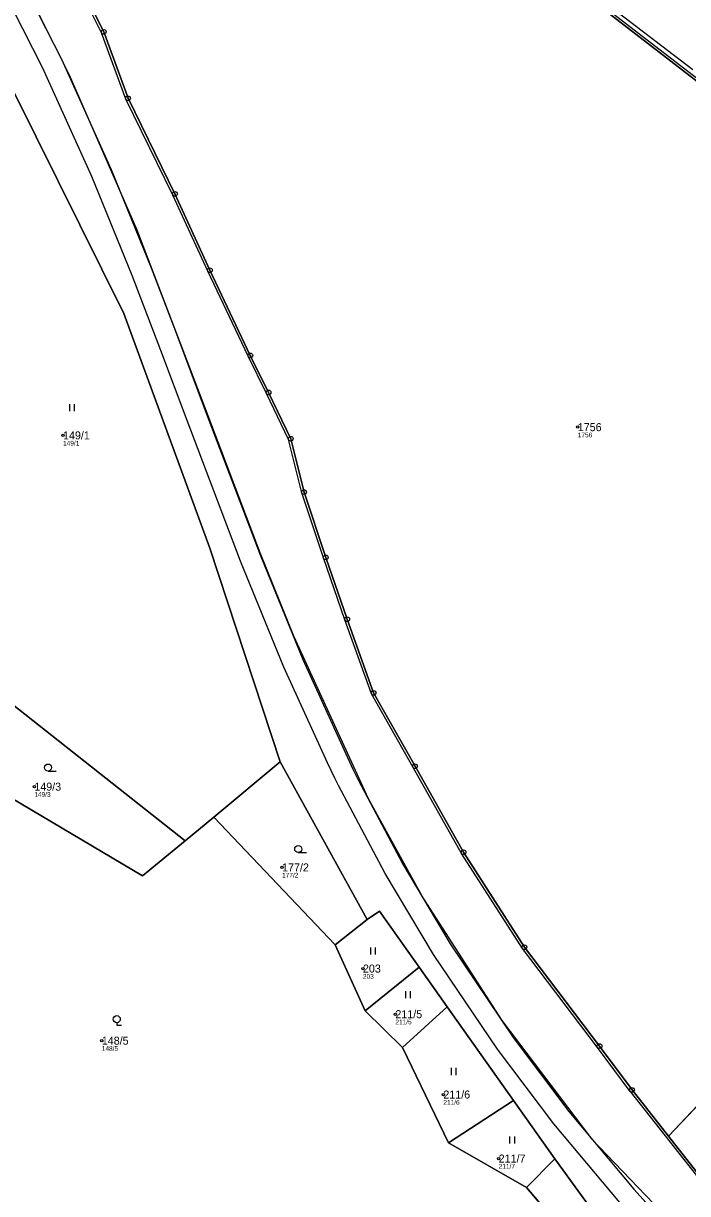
# Model space of a CAD drawing. Extents: x -770088 to -765625, y -1057899 to -1053934.
# Drawn here: x -767987 to -767846, y -1054686.7 to -1054438.1 of the extents above; entities that cross this region are included whole.
import ezdxf

# ---------------------------------------------------------------- set-up
doc = ezdxf.new("R2010")
doc.units = 0
for name, color, linetype in [('Definiční body', 7, 'Continuous'), ('Hranice parcel', 7, 'Continuous'), ('Parcelní čísla', 7, 'Continuous'), ('Polygon parcely', 7, 'Continuous'), ('Poz předměty', 7, 'Continuous'), ('Vnitřní kresba', 7, 'Continuous'), ('Značky bodu BP', 7, 'Continuous'), ('Značky kultur', 7, 'Continuous')]:
    doc.layers.add(name, color=color, linetype=linetype)

msp = doc.modelspace()

# ---------------------------------------------------------------- linework, layer by layer
at = {"layer": 'Definiční body'}
for centre in [(-767978.63, -1054525.65), (-767869.3, -1054523.9), (-767984.72, -1054600.26), (-767932.1, -1054617.41), (-767914.93, -1054638.9), (-767908.04, -1054648.59), (-767970.39, -1054654.21), (-767897.85, -1054665.66), (-767886.1, -1054679.25)]:
    msp.add_circle(centre, 0.25, dxfattribs=at)
at = {"layer": 'Hranice parcel'}
for p, q in [((-767725.69, -1054542.95), (-767850.04, -1054674.53)), ((-768004.98, -1054570.49), (-767952.69, -1054611.77)), ((-767946.58, -1054606.74), (-767932.49, -1054594.98)), ((-767914.06, -1054628.49), (-767932.49, -1054594.98)), ((-767946.58, -1054606.74), (-767952.69, -1054611.77)), ((-767920.82, -1054633.84), (-767946.58, -1054606.74)), ((-767920.82, -1054633.84), (-767914.06, -1054628.49)), ((-767914.43, -1054647.86), (-767920.82, -1054633.84)), ((-767914.43, -1054647.86), (-767903.01, -1054638.57)), ((-767903.01, -1054638.57), (-767897.05, -1054647)), ((-767906.56, -1054655.64), (-767897.05, -1054647)), ((-767897.05, -1054647), (-767882.98, -1054666.9)), ((-767906.56, -1054655.64), (-767914.43, -1054647.86)), ((-767896.73, -1054675.91), (-767906.56, -1054655.64)), ((-767896.73, -1054675.91), (-767882.98, -1054666.9)), ((-767882.98, -1054666.9), (-767874.18, -1054679.35)), ((-767880.22, -1054685.38), (-767896.73, -1054675.91)), ((-767874.18, -1054679.35), (-767880.22, -1054685.38)), ((-767862.58, -1054706.01), (-767880.22, -1054685.38))]:
    msp.add_line(p, q, dxfattribs=at)
for points in [[(-767725.69, -1054542.95), (-767737.76, -1054533.15), (-767747.41, -1054525.19), (-767760.11, -1054515.31), (-767769.65, -1054507.89), (-767777.28, -1054501.96), (-767785.37, -1054495.67), (-767796.29, -1054487.18), (-767798.28, -1054485.63), (-767831.01, -1054460.52), (-767837.14, -1054455.72), (-767871.86, -1054428.92), (-767916.73, -1054394.87), (-767928.53, -1054386.39), (-767931.94, -1054389.17), (-767935.59, -1054385.76)], [(-767977.82, -1054424.32), (-767976.03, -1054427.87), (-767969.98, -1054439.94), (-767964.83, -1054454.05), (-767954.85, -1054474.37), (-767947.42, -1054490.56), (-767938.85, -1054508.65), (-767934.98, -1054516.51), (-767930.26, -1054526.36), (-767927.45, -1054537.68), (-767922.83, -1054551.58), (-767918.26, -1054564.69), (-767912.67, -1054580.36), (-767903.87, -1054595.94), (-767893.57, -1054614.19), (-767880.63, -1054634.36), (-767864.69, -1054655.38), (-767857.78, -1054664.69), (-767850.04, -1054674.53)], [(-767932.49, -1054594.98), (-767947.43, -1054549.64), (-767965.69, -1054499.79), (-767993.75, -1054443.41)], [(-767952.69, -1054611.77), (-767961.76, -1054619.22), (-768004.62, -1054593.77), (-768004.01, -1054578.13), (-768004.98, -1054570.49)], [(-767914.06, -1054628.49), (-767911.41, -1054626.68), (-767903.01, -1054638.57)], [(-767850.04, -1054674.53), (-767832.4, -1054696.96), (-767824.15, -1054704.62), (-767781.76, -1054743.21)], [(-767847.09, -1054711.31), (-767864.97, -1054691.97), (-767874.18, -1054679.35)]]:
    msp.add_lwpolyline(points, dxfattribs=at)
at = {"layer": 'Polygon parcely'}
for points in [[(-767976.03, -1054427.87), (-767969.98, -1054439.94), (-767964.83, -1054454.05), (-767954.85, -1054474.37), (-767947.42, -1054490.56), (-767938.85, -1054508.65), (-767934.98, -1054516.51), (-767930.26, -1054526.36), (-767927.45, -1054537.68), (-767922.83, -1054551.58), (-767918.26, -1054564.69), (-767912.67, -1054580.36), (-767903.87, -1054595.94), (-767893.57, -1054614.19), (-767880.63, -1054634.36), (-767864.69, -1054655.38), (-767857.78, -1054664.69), (-767850.04, -1054674.53), (-767725.69, -1054542.95)], [(-767832.4, -1054696.96), (-767850.04, -1054674.53), (-767857.78, -1054664.69), (-767864.69, -1054655.38), (-767880.63, -1054634.36), (-767893.57, -1054614.19), (-767903.87, -1054595.94), (-767912.67, -1054580.36), (-767918.26, -1054564.69), (-767922.83, -1054551.58), (-767927.45, -1054537.68), (-767930.26, -1054526.36), (-767934.98, -1054516.51), (-767938.85, -1054508.65), (-767947.42, -1054490.56), (-767954.85, -1054474.37), (-767964.83, -1054454.05), (-767969.98, -1054439.94), (-767976.03, -1054427.87)], [(-767837.14, -1054455.72), (-767871.86, -1054428.92)], [(-767871.86, -1054428.92), (-767837.14, -1054455.72), (-767831.01, -1054460.52), (-767798.28, -1054485.63), (-767796.29, -1054487.18), (-767785.37, -1054495.67), (-767777.28, -1054501.96), (-767769.65, -1054507.89), (-767760.11, -1054515.31), (-767747.41, -1054525.19), (-767737.76, -1054533.15), (-767725.69, -1054542.95), (-767705.3, -1054561)], [(-768000.9, -1054433), (-767999.51, -1054438.37), (-767999.13, -1054438.86), (-767996.92, -1054441.64), (-767993.75, -1054443.41), (-767965.69, -1054499.79), (-767947.43, -1054549.64), (-767932.49, -1054594.98), (-767914.06, -1054628.49), (-767911.41, -1054626.68), (-767903.01, -1054638.57), (-767897.05, -1054647), (-767882.98, -1054666.9), (-767874.18, -1054679.35), (-767864.97, -1054691.97), (-767847.09, -1054711.31), (-767838.93, -1054720.15), (-767832.46, -1054727.15), (-767814.04, -1054742.81), (-767801.61, -1054749.28), (-767725.45, -1054824.62), (-767692.81, -1054850)], [(-767862.58, -1054706.01), (-767880.22, -1054685.38), (-767896.73, -1054675.91), (-767906.56, -1054655.64), (-767914.43, -1054647.86), (-767920.82, -1054633.84), (-767946.58, -1054606.74), (-767952.69, -1054611.77), (-767961.76, -1054619.22), (-768004.62, -1054593.77)]]:
    msp.add_lwpolyline(points, dxfattribs=at)
for points in [[(-767993.75, -1054443.41), (-768008.62, -1054459.57), (-768011.97, -1054482.37), (-768006.08, -1054516.43), (-768008.26, -1054536.06), (-768004.98, -1054570.49), (-767952.69, -1054611.77), (-767946.58, -1054606.74), (-767932.49, -1054594.98), (-767947.43, -1054549.64), (-767965.69, -1054499.79)], [(-767781.76, -1054743.21), (-767661.88, -1054607.28), (-767668.11, -1054601), (-767669.79, -1054593.04), (-767692.41, -1054572.47), (-767705.3, -1054561), (-767725.69, -1054542.95), (-767850.04, -1054674.53), (-767832.4, -1054696.96), (-767824.15, -1054704.62)], [(-767952.69, -1054611.77), (-768004.98, -1054570.49), (-768004.01, -1054578.13), (-768004.62, -1054593.77), (-767961.76, -1054619.22)], [(-767914.06, -1054628.49), (-767932.49, -1054594.98), (-767946.58, -1054606.74), (-767920.82, -1054633.84)], [(-767903.01, -1054638.57), (-767911.41, -1054626.68), (-767914.06, -1054628.49), (-767920.82, -1054633.84), (-767914.43, -1054647.86)], [(-767897.05, -1054647), (-767903.01, -1054638.57), (-767914.43, -1054647.86), (-767906.56, -1054655.64)], [(-767882.98, -1054666.9), (-767897.05, -1054647), (-767906.56, -1054655.64), (-767896.73, -1054675.91)], [(-767896.73, -1054675.91), (-767880.22, -1054685.38), (-767874.18, -1054679.35), (-767882.98, -1054666.9)], [(-767864.97, -1054691.97), (-767874.18, -1054679.35), (-767880.22, -1054685.38), (-767862.58, -1054706.01), (-767852.8, -1054717.46), (-767847.09, -1054711.31)]]:
    msp.add_lwpolyline(points, close=True, dxfattribs=at)
at = {"layer": 'Poz předměty'}
for p, q in [((-767985.56, -1054432.78), (-767978.98, -1054445.76)), ((-767985.4, -1054432.84), (-767977.32, -1054449.09)), ((-767982.99, -1054447.49), (-767989.19, -1054435.27)), ((-767978.98, -1054445.76), (-767968.39, -1054469.14)), ((-767972.49, -1054470.65), (-767982.99, -1054447.49)), ((-767977.32, -1054449.09), (-767962.96, -1054481.97)), ((-767963.95, -1054491.66), (-767972.49, -1054470.65)), ((-767968.39, -1054469.14), (-767959.9, -1054490.06)), ((-767962.96, -1054481.97), (-767947.9, -1054521.41)), ((-767959.9, -1054490.06), (-767954.73, -1054503.51)), ((-767957.87, -1054507.63), (-767963.95, -1054491.66)), ((-767954.73, -1054503.51), (-767948.21, -1054520.91)), ((-767952.29, -1054522.51), (-767957.87, -1054507.63)), ((-767940.96, -1054552.35), (-767952.29, -1054522.51)), ((-767948.21, -1054520.91), (-767936.77, -1054551)), ((-767947.9, -1054521.41), (-767936.83, -1054550.5)), ((-767936.83, -1054550.5), (-767929.67, -1054568.25)), ((-767931.72, -1054574.91), (-767940.96, -1054552.35)), ((-767936.77, -1054551), (-767927.69, -1054573.25)), ((-767929.67, -1054568.25), (-767913.82, -1054602.79)), ((-767922.49, -1054595.23), (-767931.72, -1054574.91)), ((-767927.69, -1054573.25), (-767917.06, -1054596.55)), ((-767920.92, -1054598.45), (-767922.49, -1054595.23)), ((-767917.06, -1054596.55), (-767916.01, -1054598.69)), ((-767920.1, -1054600), (-767920.92, -1054598.45)), ((-767910.2, -1054618.74), (-767920.1, -1054600)), ((-767916.01, -1054598.69), (-767915.32, -1054600)), ((-767915.32, -1054600), (-767906.46, -1054616.73)), ((-767913.82, -1054602.79), (-767902.08, -1054624.08)), ((-767906.46, -1054616.73), (-767896.38, -1054633.67)), ((-767899.97, -1054635.88), (-767910.2, -1054618.74)), ((-767902.08, -1054624.08), (-767885.46, -1054649.94)), ((-767896.38, -1054633.67), (-767883.05, -1054653.55)), ((-767886.37, -1054656.03), (-767899.97, -1054635.88)), ((-767885.46, -1054649.94), (-767866.39, -1054675.09)), ((-767883.05, -1054653.55), (-767871.21, -1054669.29)), ((-767874.39, -1054671.86), (-767886.37, -1054656.03)), ((-767871.21, -1054669.29), (-767857.43, -1054685.79)), ((-767860.4, -1054688.56), (-767874.39, -1054671.86)), ((-767866.39, -1054675.09), (-767821.56, -1054721.69)), ((-767857.43, -1054685.79), (-767847.62, -1054696.52))]:
    msp.add_line(p, q, dxfattribs=at)
at = {"layer": 'Vnitřní kresba'}
for p, q in [((-767926.82, -1054385.15), (-767844.87, -1054447.93)), ((-767970.44, -1054440.14), (-767978.43, -1054424.2)), ((-767871.56, -1054428.52), (-767836.82, -1054455.34)), ((-767965.28, -1054454.26), (-767970.44, -1054440.14)), ((-767955.29, -1054474.61), (-767965.28, -1054454.26)), ((-767947.87, -1054490.77), (-767955.29, -1054474.61)), ((-767939.3, -1054508.83), (-767947.87, -1054490.77)), ((-767935.41, -1054516.75), (-767939.3, -1054508.83)), ((-767930.73, -1054526.53), (-767935.41, -1054516.75)), ((-767927.93, -1054537.82), (-767930.73, -1054526.53)), ((-767923.34, -1054551.68), (-767927.93, -1054537.82)), ((-767918.75, -1054564.86), (-767923.34, -1054551.68)), ((-767913.13, -1054580.56), (-767918.75, -1054564.86)), ((-767904.3, -1054596.19), (-767913.13, -1054580.56)), ((-767893.99, -1054614.46), (-767904.3, -1054596.19)), ((-767881.03, -1054634.66), (-767893.99, -1054614.46)), ((-767865.11, -1054655.66), (-767881.03, -1054634.66)), ((-767858.18, -1054665.02), (-767865.11, -1054655.66)), ((-767858.18, -1054665.02), (-767832.77, -1054697.3))]:
    msp.add_line(p, q, dxfattribs=at)
at = {"layer": 'Značky bodu BP'}
for centre, radius in [((-767969.98, -1054439.94), 0.5), ((-767969.98, -1054439.94), 0.0303), ((-767964.83, -1054454.05), 0.5), ((-767964.83, -1054454.05), 0.0303), ((-767954.85, -1054474.37), 0.5), ((-767954.85, -1054474.37), 0.0303), ((-767947.42, -1054490.56), 0.5), ((-767947.42, -1054490.56), 0.0303), ((-767938.85, -1054508.65), 0.5), ((-767938.85, -1054508.65), 0.0303), ((-767934.98, -1054516.51), 0.5), ((-767934.98, -1054516.51), 0.0303), ((-767930.26, -1054526.36), 0.5), ((-767930.26, -1054526.36), 0.0303), ((-767927.45, -1054537.68), 0.5), ((-767927.45, -1054537.68), 0.0303), ((-767922.83, -1054551.58), 0.5), ((-767922.83, -1054551.58), 0.0303), ((-767918.26, -1054564.69), 0.5), ((-767918.26, -1054564.69), 0.0303), ((-767912.67, -1054580.36), 0.5), ((-767912.67, -1054580.36), 0.0303), ((-767903.87, -1054595.94), 0.5), ((-767903.87, -1054595.94), 0.0303), ((-767893.57, -1054614.19), 0.5), ((-767893.57, -1054614.19), 0.0303), ((-767880.63, -1054634.36), 0.5), ((-767880.63, -1054634.36), 0.0303), ((-767864.69, -1054655.38), 0.5), ((-767864.69, -1054655.38), 0.0303), ((-767857.78, -1054664.69), 0.5), ((-767857.78, -1054664.69), 0.0303)]:
    msp.add_circle(centre, radius, dxfattribs=at)
at = {"layer": 'Značky kultur'}
for p, q in [((-767977.18, -1054520.5), (-767977.18, -1054519)), ((-767976.18, -1054520.5), (-767976.18, -1054519)), ((-767981.81, -1054596.95), (-767980.06, -1054596.95)), ((-767928.68, -1054614.27), (-767926.93, -1054614.27)), ((-767913.25, -1054635.9), (-767913.25, -1054634.4)), ((-767912.25, -1054635.9), (-767912.25, -1054634.4)), ((-767905.83, -1054645.17), (-767905.83, -1054643.67)), ((-767904.83, -1054645.17), (-767904.83, -1054643.67)), ((-767967.21, -1054650.4), (-767967.21, -1054650.9)), ((-767967.21, -1054650.9), (-767966.21, -1054650.9)), ((-767896.12, -1054661.52), (-767896.12, -1054660.02)), ((-767895.12, -1054661.52), (-767895.12, -1054660.02)), ((-767883.7, -1054676.06), (-767883.7, -1054674.56)), ((-767882.7, -1054676.06), (-767882.7, -1054674.56))]:
    msp.add_line(p, q, dxfattribs=at)
for centre in [(-767981.81, -1054596.2), (-767928.68, -1054613.52), (-767967.21, -1054649.65)]:
    msp.add_circle(centre, 0.75, dxfattribs=at)

# ---------------------------------------------------------------- texts
at = {"layer": 'Definiční body'}
for s, p in [('1756', (-767869.3, -1054526.06)), ('149/1', (-767978.63, -1054527.81)), ('149/3', (-767984.72, -1054602.42)), ('177/2', (-767932.1, -1054619.57)), ('203', (-767914.93, -1054641.06)), ('211/5', (-767908.04, -1054650.75)), ('148/5', (-767970.39, -1054656.37)), ('211/6', (-767897.85, -1054667.82)), ('211/7', (-767886.1, -1054681.41))]:
    msp.add_text(s, height=1, dxfattribs=at).set_placement(p)
at = {"layer": 'Parcelní čísla'}
for s, p in [('1756', (-767869.3, -1054524.75)), ('149/1', (-767978.63, -1054526.5)), ('149/3', (-767984.72, -1054601.11)), ('177/2', (-767932.1, -1054618.26)), ('203', (-767914.93, -1054639.75)), ('211/5', (-767908.04, -1054649.44)), ('148/5', (-767970.39, -1054655.06)), ('211/6', (-767897.85, -1054666.51)), ('211/7', (-767886.1, -1054680.1))]:
    msp.add_text(s, height=1.7, dxfattribs=at).set_placement(p)

doc.saveas('drawing.dxf')
